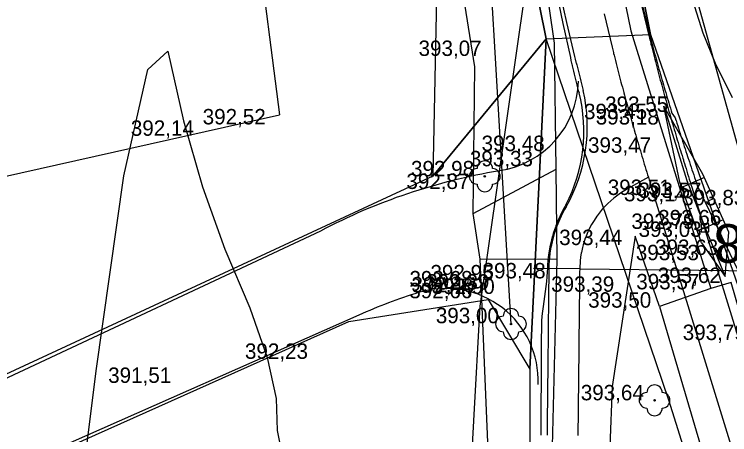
# Model space of a CAD drawing. Extents: x -574342 to -507939, y -1144044 to -1123894.
# Drawn here: x -508540.52 to -508494.13, y -1143067.94 to -1143040.67 of the extents above; entities that cross this region are included whole.
import ezdxf

# ---------------------------------------------------------------- set-up
doc = ezdxf.new("R2010")
doc.units = 0
for name, color, linetype in [('01_PARCELY_NAVRH_PC', 7, 'Continuous'), ('01_PARCELY_NAVRH_ŽP', 7, 'Continuous'), ('07_VODOVOD', 7, 'Continuous'), ('1000', 7, 'Continuous'), ('18', 7, 'Continuous'), ('21', 7, 'Continuous'), ('23', 7, 'Continuous'), ('37', 7, 'Continuous'), ('42', 7, 'Continuous'), ('52', 7, 'Continuous'), ('54', 7, 'Continuous'), ('55', 7, 'Continuous'), ('6', 7, 'Continuous'), ('60', 7, 'Continuous'), ('61', 7, 'Continuous'), ('cesty', 7, 'Continuous'), ('Level 255', 7, 'Continuous'), ('VRST VEDL', 7, 'Continuous')]:
    doc.layers.add(name, color=color, linetype=linetype)

msp = doc.modelspace()

# ---------------------------------------------------------------- linework, layer by layer
at = {"layer": '01_PARCELY_NAVRH_PC'}
for points in [[(-508546.584, -1142847.7), (-508527.76, -1142936.34), (-508528.85, -1142941.84), (-508524.62, -1142962.65), (-508521.23, -1142966.97), (-508506.03, -1143042.25), (-508499.26, -1143041.98), (-508503.94, -1143018.7), (-508540.355, -1142847.7)], [(-508866.763, -1143172.724), (-508780.31, -1143157.71), (-508688.04, -1143127.38), (-508649.66, -1143119.13), (-508518.82, -1143060.6), (-508509.79, -1143059.17), (-508507.09, -1143063.68), (-508506.03, -1143042.25), (-508513.37, -1143051.16), (-508642.66, -1143111.18), (-508651.41, -1143114.24), (-508680.49, -1143119.57), (-508780.86, -1143153.47), (-508866.763, -1143168.317)]]:
    msp.add_lwpolyline(points, dxfattribs=at)
for points in [[(-508499.26, -1143041.98), (-508491.15, -1143065.29), (-508474.05, -1143124.14), (-508479.46, -1143126.74), (-508483.82, -1143117.57), (-508487.01, -1143113.01), (-508489.36, -1143093.44), (-508498.08, -1143065.7), (-508506.03, -1143042.25)], [(-508539.86, -1143167.27), (-508535.17, -1143170.73), (-508529.25, -1143158.67), (-508513.07, -1143136.47), (-508505.79, -1143121.37), (-508501.93, -1143102.81), (-508501.63, -1143092.13), (-508497.53, -1143088.05), (-508492.06, -1143088.51), (-508489.36, -1143093.44), (-508498.08, -1143065.7), (-508506.03, -1143042.25), (-508507.09, -1143063.68), (-508507.1, -1143101.54), (-508510.16, -1143116.01), (-508515.95, -1143130.65), (-508519.02, -1143135.54), (-508530.41, -1143150.9), (-508533.66, -1143155.6)], [(-508539.86, -1143167.27), (-508535.17, -1143170.73), (-508529.25, -1143158.67), (-508513.07, -1143136.47), (-508505.79, -1143121.37), (-508501.93, -1143102.81), (-508501.63, -1143092.13), (-508497.53, -1143088.05), (-508492.06, -1143088.51), (-508489.36, -1143093.44), (-508498.08, -1143065.7), (-508506.03, -1143042.25), (-508507.09, -1143063.68), (-508507.1, -1143101.54), (-508510.16, -1143116.01), (-508515.95, -1143130.65), (-508519.02, -1143135.54), (-508530.41, -1143150.9), (-508533.66, -1143155.6)]]:
    msp.add_lwpolyline(points, close=True, dxfattribs=at)
at = {"layer": '01_PARCELY_NAVRH_ŽP'}
for points in [[(-508551.381, -1142847.7), (-508513, -1143032.18), (-508513.37, -1143051.16), (-508506.03, -1143042.25), (-508521.23, -1142966.97), (-508524.62, -1142962.65), (-508528.85, -1142941.84), (-508527.76, -1142936.34), (-508546.584, -1142847.7)], [(-508540.355, -1142847.7), (-508503.94, -1143018.7), (-508499.26, -1143041.98), (-508491.15, -1143065.29), (-508474.05, -1143124.14), (-508467.92, -1143139.18), (-508459.97, -1143152.33), (-508456.09, -1143158.71), (-508451.57, -1143168.14), (-508437.66, -1143207.58), (-508425.52, -1143241.92), (-508422.7, -1143249.88), (-508420.04, -1143252.1), (-508417.38, -1143252.95), (-508415.56, -1143252.78), (-508448.24, -1143160.16), (-508453.75, -1143145.01), (-508465.11, -1143123.03), (-508471.48, -1143106.99), (-508484.55, -1143061.98), (-508495.62, -1143031.06), (-508523.23, -1142904.28), (-508534.61, -1142847.7)]]:
    msp.add_lwpolyline(points, dxfattribs=at)
msp.add_lwpolyline([(-508584.79, -1143151.71), (-508649.66, -1143119.13), (-508518.82, -1143060.6), (-508509.79, -1143059.17), (-508507.09, -1143063.68), (-508507.1, -1143101.54), (-508510.16, -1143116.01), (-508515.95, -1143130.65), (-508519.02, -1143135.54), (-508530.41, -1143150.9), (-508539.57, -1143146.61)], close=True, dxfattribs=at)
at = {"layer": '07_VODOVOD'}
msp.add_lwpolyline([(-508640.05, -1143130.18), (-508637.48, -1143128.83), (-508626.48, -1143135.95), (-508617.09, -1143140.73), (-508602.61, -1143146.08), (-508586.87, -1143149.65), (-508578.03, -1143148.66), (-508571.02, -1143145.86), (-508562.51, -1143139.92), (-508546.01, -1143124.95), (-508535.68, -1143117.17), (-508526.75, -1143109.24), (-508521.13, -1143103.37), (-508515.47, -1143095.19), (-508511.95, -1143085.3), (-508511.14, -1143074.49), (-508510.31, -1143059.6), (-508507.36, -1143039.1), (-508508.06, -1143029.96), (-508510.42, -1143015.75), (-508519.77, -1142974.08), (-508526.08, -1142944.88), (-508540.82, -1142875.36), (-508546.434, -1142847.7)], dxfattribs=at)
at = {"layer": '1000'}
for points in [[(-508505.499, -1143038.627), (-508504.958, -1143041.264), (-508504.462, -1143043.48), (-508504.421, -1143043.657), (-508504.38, -1143043.835), (-508504.367, -1143043.891), (-508504.338, -1143044.012), (-508504.297, -1143044.189), (-508504.255, -1143044.367), (-508504.213, -1143044.544), (-508504.171, -1143044.721), (-508504.129, -1143044.898), (-508504.087, -1143045.076), (-508504.045, -1143045.253), (-508504.003, -1143045.43), (-508503.948, -1143045.604), (-508503.892, -1143045.764)], [(-508505.297, -1143038.583), (-508504.712, -1143041.207), (-508504.182, -1143043.41), (-508504.139, -1143043.587), (-508504.095, -1143043.763), (-508504.08, -1143043.819), (-508504.05, -1143043.939), (-508504.006, -1143044.116), (-508503.961, -1143044.292), (-508503.916, -1143044.468), (-508503.871, -1143044.644), (-508503.826, -1143044.82), (-508503.78, -1143044.996), (-508503.734, -1143045.172), (-508503.688, -1143045.348), (-508503.626, -1143045.606)], [(-508499.842, -1143040.075), (-508499.33, -1143042.206), (-508499.287, -1143042.377), (-508499.245, -1143042.548), (-508499.231, -1143042.602), (-508499.202, -1143042.718), (-508499.159, -1143042.889), (-508499.115, -1143043.059), (-508499.072, -1143043.229), (-508499.028, -1143043.4), (-508498.984, -1143043.57), (-508498.94, -1143043.74), (-508498.896, -1143043.91), (-508498.852, -1143044.08), (-508498.807, -1143044.25), (-508498.762, -1143044.42), (-508498.717, -1143044.59), (-508498.672, -1143044.76), (-508498.626, -1143044.93), (-508498.581, -1143045.1), (-508498.576, -1143045.118), (-508498.535, -1143045.269), (-508498.489, -1143045.439), (-508498.442, -1143045.609), (-508498.396, -1143045.778), (-508498.349, -1143045.948), (-508498.302, -1143046.117), (-508498.255, -1143046.286), (-508498.208, -1143046.456), (-508498.16, -1143046.625), (-508498.113, -1143046.794), (-508498.065, -1143046.963), (-508498.017, -1143047.132), (-508497.968, -1143047.301), (-508497.92, -1143047.47), (-508497.876, -1143047.622), (-508497.871, -1143047.639), (-508497.822, -1143047.808), (-508497.773, -1143047.977), (-508497.724, -1143048.146), (-508497.674, -1143048.314), (-508497.625, -1143048.483), (-508497.575, -1143048.651), (-508497.525, -1143048.82), (-508497.474, -1143048.988), (-508497.424, -1143049.157), (-508497.373, -1143049.325), (-508497.322, -1143049.493), (-508497.271, -1143049.662), (-508497.22, -1143049.83), (-508497.168, -1143049.998), (-508497.133, -1143050.113), (-508497.116, -1143050.167), (-508497.064, -1143050.338), (-508497.011, -1143050.508), (-508496.958, -1143050.679), (-508496.906, -1143050.85), (-508496.853, -1143051.021), (-508496.801, -1143051.192), (-508496.748, -1143051.363), (-508496.695, -1143051.534), (-508496.643, -1143051.704), (-508496.59, -1143051.875), (-508493.388, -1143062.271)], [(-508499.796, -1143040.064), (-508499.262, -1143042.19), (-508499.218, -1143042.36), (-508499.174, -1143042.53), (-508499.159, -1143042.584), (-508499.129, -1143042.7), (-508499.084, -1143042.87), (-508499.039, -1143043.039), (-508498.993, -1143043.209), (-508498.947, -1143043.379), (-508498.901, -1143043.548), (-508498.855, -1143043.718), (-508498.808, -1143043.887), (-508498.761, -1143044.056), (-508498.714, -1143044.226), (-508498.666, -1143044.395), (-508498.618, -1143044.564), (-508498.57, -1143044.733), (-508498.522, -1143044.902), (-508498.473, -1143045.071), (-508498.468, -1143045.089), (-508498.424, -1143045.239), (-508498.375, -1143045.408), (-508498.326, -1143045.577), (-508498.276, -1143045.745), (-508498.226, -1143045.914), (-508498.177, -1143046.082), (-508498.126, -1143046.25), (-508498.076, -1143046.419), (-508498.025, -1143046.587), (-508497.974, -1143046.755), (-508497.922, -1143046.923), (-508497.871, -1143047.091), (-508497.765, -1143047.243), (-508497.656, -1143047.395), (-508497.61, -1143047.545), (-508497.605, -1143047.562), (-508497.553, -1143047.73), (-508497.5, -1143047.897), (-508497.448, -1143048.065), (-508497.395, -1143048.232), (-508497.342, -1143048.399), (-508497.289, -1143048.567), (-508497.236, -1143048.734), (-508497.183, -1143048.901), (-508497.129, -1143049.068), (-508497.075, -1143049.235), (-508497.021, -1143049.402), (-508496.966, -1143049.569), (-508496.912, -1143049.736), (-508496.857, -1143049.902), (-508496.819, -1143050.016), (-508496.801, -1143050.07), (-508496.744, -1143050.239), (-508496.688, -1143050.409), (-508496.631, -1143050.578), (-508496.574, -1143050.748), (-508496.517, -1143050.917), (-508496.46, -1143051.087), (-508496.403, -1143051.256), (-508496.346, -1143051.426), (-508496.289, -1143051.595), (-508496.232, -1143051.765), (-508491.476, -1143061.682)], [(-508504.748, -1143053.02), (-508504.798, -1143053.104), (-508504.904, -1143053.292), (-508505.102, -1143053.676), (-508505.129, -1143053.732), (-508505.279, -1143054.071), (-508505.402, -1143054.387), (-508505.434, -1143054.474), (-508505.567, -1143054.885), (-508505.616, -1143055.062), (-508505.68, -1143055.302), (-508505.784, -1143055.721), (-508505.79, -1143055.749), (-508505.863, -1143056.147), (-508505.903, -1143056.45), (-508505.916, -1143056.576), (-508505.943, -1143057.009), (-508505.948, -1143057.159), (-508505.959, -1143057.369), (-508505.977, -1143057.69), (-508506.004, -1143058.011), (-508506.048, -1143058.332), (-508506.091, -1143058.652), (-508506.134, -1143058.973), (-508506.177, -1143059.294), (-508506.22, -1143059.615), (-508506.263, -1143059.936), (-508506.306, -1143060.256), (-508506.336, -1143060.577), (-508506.338, -1143060.899), (-508506.341, -1143061.22), (-508506.344, -1143061.541), (-508506.346, -1143061.862), (-508506.348, -1143062.184), (-508506.351, -1143062.505), (-508506.353, -1143062.826), (-508506.355, -1143063.147), (-508506.356, -1143063.469), (-508506.358, -1143063.79), (-508506.36, -1143064.111), (-508506.361, -1143064.432), (-508506.363, -1143064.754), (-508506.364, -1143065.075), (-508506.365, -1143065.396), (-508506.366, -1143065.717), (-508506.367, -1143066.039), (-508506.368, -1143066.36), (-508506.369, -1143066.681), (-508506.37, -1143067.003), (-508506.37, -1143067.324), (-508506.371, -1143067.645), (-508506.371, -1143067.966)], [(-508504.734, -1143053.162), (-508504.832, -1143053.332), (-508505.032, -1143053.711), (-508505.059, -1143053.766), (-508505.211, -1143054.1), (-508505.336, -1143054.412), (-508505.369, -1143054.498), (-508505.505, -1143054.904), (-508505.556, -1143055.079), (-508505.619, -1143055.317), (-508505.712, -1143055.735), (-508505.717, -1143055.763), (-508505.781, -1143056.158), (-508505.817, -1143056.459), (-508505.828, -1143056.584), (-508505.852, -1143057.011), (-508505.855, -1143057.16), (-508505.858, -1143057.37), (-508505.861, -1143057.691), (-508505.865, -1143058.012), (-508505.868, -1143058.333), (-508505.872, -1143058.655), (-508505.875, -1143058.976), (-508505.878, -1143059.297), (-508505.882, -1143059.618), (-508505.885, -1143059.94), (-508505.889, -1143060.261), (-508505.892, -1143060.582), (-508505.896, -1143060.903), (-508505.899, -1143061.225), (-508505.903, -1143061.546), (-508505.906, -1143061.867), (-508505.91, -1143062.188), (-508505.913, -1143062.51), (-508505.917, -1143062.831), (-508505.92, -1143063.152), (-508505.924, -1143063.473), (-508505.927, -1143063.795), (-508505.931, -1143064.116), (-508505.934, -1143064.437), (-508505.938, -1143064.758), (-508505.941, -1143065.08), (-508505.945, -1143065.401), (-508505.948, -1143065.722), (-508505.952, -1143066.043), (-508505.955, -1143066.364), (-508505.959, -1143066.686), (-508505.962, -1143067.007), (-508505.966, -1143067.328), (-508505.969, -1143067.649), (-508505.973, -1143067.971)]]:
    msp.add_lwpolyline(points, dxfattribs=at)
for centre, radius, start, end in [((-508513.864, -1143048.267), 10.281, 332.4623, 14.0901), ((-508513.936, -1143047.953), 10.574, 330.4844, 12.8262)]:
    msp.add_arc(centre, radius, start, end, dxfattribs=at)
at = {"layer": '21'}
for points in [[(-508502.277, -1143040.641), (-508501.756, -1143042.808), (-508501.713, -1143042.982), (-508501.67, -1143043.155), (-508501.656, -1143043.211), (-508501.626, -1143043.329), (-508501.582, -1143043.502), (-508501.538, -1143043.675), (-508501.494, -1143043.849), (-508501.45, -1143044.022), (-508501.405, -1143044.195), (-508501.36, -1143044.368), (-508501.315, -1143044.541), (-508501.27, -1143044.714), (-508501.225, -1143044.887), (-508501.179, -1143045.06), (-508501.133, -1143045.232), (-508501.087, -1143045.405), (-508501.041, -1143045.578), (-508500.994, -1143045.751), (-508500.989, -1143045.769), (-508500.948, -1143045.923), (-508500.901, -1143046.096), (-508500.854, -1143046.268), (-508500.807, -1143046.441), (-508500.759, -1143046.613), (-508500.711, -1143046.785), (-508500.664, -1143046.957), (-508500.615, -1143047.13), (-508500.567, -1143047.302), (-508500.519, -1143047.474), (-508500.47, -1143047.646), (-508500.421, -1143047.818), (-508500.372, -1143047.99), (-508500.323, -1143048.161), (-508500.278, -1143048.315), (-508500.273, -1143048.333), (-508500.223, -1143048.505), (-508500.173, -1143048.677), (-508500.123, -1143048.848), (-508500.073, -1143049.02), (-508500.022, -1143049.191), (-508499.972, -1143049.363), (-508499.921, -1143049.534), (-508499.869, -1143049.705), (-508499.818, -1143049.877), (-508499.767, -1143050.048), (-508499.715, -1143050.219), (-508499.663, -1143050.39), (-508499.611, -1143050.561), (-508499.558, -1143050.732), (-508499.522, -1143050.849), (-508499.506, -1143050.903), (-508499.453, -1143051.074), (-508499.4, -1143051.244), (-508499.348, -1143051.415), (-508499.295, -1143051.586), (-508499.242, -1143051.757), (-508499.19, -1143051.928), (-508499.137, -1143052.099), (-508499.085, -1143052.269), (-508499.032, -1143052.44), (-508498.979, -1143052.611), (-508495.777, -1143063.007)], [(-508499.4, -1143051.244), (-508500.762, -1143051.998), (-508501.211, -1143052.273), (-508501.635, -1143052.587), (-508502.029, -1143052.936), (-508502.391, -1143053.319), (-508502.718, -1143053.732), (-508502.744, -1143053.768), (-508502.923, -1143054.035), (-508503.008, -1143054.173), (-508503.088, -1143054.311), (-508503.238, -1143054.595), (-508503.258, -1143054.636), (-508503.372, -1143054.887), (-508503.466, -1143055.121), (-508503.49, -1143055.186), (-508503.593, -1143055.49), (-508503.631, -1143055.621), (-508503.679, -1143055.8), (-508503.748, -1143056.113), (-508503.752, -1143056.134), (-508503.8, -1143056.43), (-508503.827, -1143056.656), (-508503.835, -1143056.75), (-508503.853, -1143057.07), (-508503.855, -1143057.182), (-508503.858, -1143057.391), (-508503.861, -1143057.713), (-508503.865, -1143058.034), (-508503.868, -1143058.355), (-508503.872, -1143058.676), (-508503.875, -1143058.998), (-508503.879, -1143059.319), (-508503.882, -1143059.64), (-508503.886, -1143059.961), (-508503.889, -1143060.283), (-508503.893, -1143060.604), (-508503.896, -1143060.925), (-508503.9, -1143061.246), (-508503.903, -1143061.568), (-508503.907, -1143061.889), (-508503.91, -1143062.21), (-508503.913, -1143062.531), (-508503.917, -1143062.853), (-508503.92, -1143063.174), (-508503.924, -1143063.495), (-508503.927, -1143063.816), (-508503.931, -1143064.138), (-508503.934, -1143064.459), (-508503.938, -1143064.78), (-508503.941, -1143065.101), (-508503.945, -1143065.422), (-508503.948, -1143065.744), (-508503.952, -1143066.065), (-508503.955, -1143066.386), (-508503.959, -1143066.707), (-508503.962, -1143067.029), (-508503.966, -1143067.35), (-508503.969, -1143067.671), (-508503.973, -1143067.992)], [(-508495.777, -1143063.007), (-508493.962, -1143068.9)]]:
    msp.add_lwpolyline(points, dxfattribs=at)
at = {"layer": '23'}
for points in [[(-508503.855, -1143057.182), (-508506.855, -1143057.15)], [(-508503.855, -1143057.182), (-508476.857, -1143057.475)]]:
    msp.add_lwpolyline(points, dxfattribs=at)
at = {"layer": '37'}
for points in [[(-508511.59, -1143124.92), (-508509.54, -1143119.35), (-508506.51, -1143105.44), (-508506, -1143084.25), (-508505.31, -1143056.58), (-508505.39, -1143050.71), (-508505.49, -1143042.55), (-508509.4, -1143015.37), (-508521.08, -1142962.59), (-508532.6, -1142908.81), (-508545.204, -1142847.7)], [(-508511.59, -1143124.92), (-508509.54, -1143119.35), (-508506.51, -1143105.44), (-508506, -1143084.25), (-508505.31, -1143056.58), (-508505.39, -1143050.71), (-508505.49, -1143042.55), (-508509.4, -1143015.37), (-508521.08, -1142962.59), (-508532.6, -1142908.81), (-508545.204, -1142847.7)], [(-508541.866, -1142847.7), (-508529.22, -1142908.11), (-508517.67, -1142961.7), (-508506.14, -1143014.46), (-508500.54, -1143041.74), (-508495.34, -1143058.46)], [(-508541.866, -1142847.7), (-508529.22, -1142908.11), (-508517.67, -1142961.7), (-508506.14, -1143014.46), (-508500.54, -1143041.74), (-508495.34, -1143058.46)], [(-508498.68, -1143059.63), (-508500.25, -1143055.07), (-508501.74, -1143064.81), (-508502.5, -1143084.28), (-508503.02, -1143105.54), (-508506.09, -1143120.3), (-508508.39, -1143126.78)], [(-508498.68, -1143059.63), (-508500.25, -1143055.07), (-508501.74, -1143064.81), (-508502.5, -1143084.28), (-508503.02, -1143105.54), (-508506.09, -1143120.3), (-508508.39, -1143126.78)], [(-508476.03, -1143123.74), (-508475.36, -1143123.53), (-508484.42, -1143091.34), (-508494.04, -1143058.06), (-508495.34, -1143058.46), (-508498.68, -1143059.63), (-508488.94, -1143092.68), (-508479.81, -1143125.14), (-508478.76, -1143124.67)], [(-508476.03, -1143123.74), (-508475.36, -1143123.53), (-508484.42, -1143091.34), (-508494.04, -1143058.06), (-508495.34, -1143058.46), (-508498.68, -1143059.63), (-508488.94, -1143092.68), (-508479.81, -1143125.14), (-508478.76, -1143124.67)]]:
    msp.add_lwpolyline(points, dxfattribs=at)
at = {"layer": '42'}
for points in [[(-508560.651, -1142847.7), (-508548.46, -1142911.06), (-508536.86, -1142963.87), (-508529.29, -1143000.8), (-508523.32, -1143047.2)], [(-508560.651, -1142847.7), (-508548.46, -1142911.06), (-508536.86, -1142963.87), (-508529.29, -1143000.8), (-508523.32, -1143047.2)], [(-508510.77, -1143053.59), (-508510.65, -1143044.07), (-508514.85, -1143017.75), (-508526.24, -1142963.32), (-508538.39, -1142909.19), (-508550.685, -1142847.7)], [(-508510.77, -1143053.59), (-508510.65, -1143044.07), (-508514.85, -1143017.75), (-508526.24, -1142963.32), (-508538.39, -1142909.19), (-508550.685, -1142847.7)], [(-508866.763, -1143145.178), (-508788.23, -1143119.56), (-508669.42, -1143084.01), (-508603.66, -1143065.2), (-508523.32, -1143047.2)], [(-508866.763, -1143145.178), (-508788.23, -1143119.56), (-508669.42, -1143084.01), (-508603.66, -1143065.2), (-508523.32, -1143047.2)], [(-508519.87, -1143102.96), (-508513.74, -1143093.31), (-508510.8, -1143082.26), (-508509.65, -1143072.57), (-508510.31, -1143056.55)], [(-508519.87, -1143102.96), (-508513.74, -1143093.31), (-508510.8, -1143082.26), (-508509.65, -1143072.57), (-508510.31, -1143056.55)]]:
    msp.add_lwpolyline(points, dxfattribs=at)
at = {"layer": '52'}
msp.add_line((-508495.97, -1143054.52), (-508495.47, -1143054.52), dxfattribs=at)
msp.add_lwpolyline([(-508495.97, -1143054.77), (-508495.47, -1143054.77), (-508495.47, -1143054.27), (-508495.97, -1143054.27)], close=True, dxfattribs=at)
at = {"layer": '54'}
for centre in [(-508510.01, -1143051.18), (-508508.31, -1143060.76), (-508499, -1143065.71)]:
    msp.add_circle(centre, 0.05, dxfattribs=at)
for centre, start, end in [((-508510.01, -1143050.68), 0, 180), ((-508510.51, -1143051.18), 90, 270), ((-508509.51, -1143051.18), 270, 90), ((-508510.01, -1143051.68), 180, 0), ((-508508.31, -1143060.26), 0, 180), ((-508508.81, -1143060.76), 90, 270), ((-508507.81, -1143060.76), 270, 90), ((-508508.31, -1143061.26), 180, 0), ((-508499, -1143065.21), 0, 180), ((-508499.5, -1143065.71), 90, 270), ((-508498.5, -1143065.71), 270, 90), ((-508499, -1143066.21), 180, 0)]:
    msp.add_arc(centre, 0.5, start, end, dxfattribs=at)
at = {"layer": '55'}
for points in [[(-508548.593, -1142847.7), (-508536.61, -1142907.95), (-508524.27, -1142963.1), (-508513.79, -1143010.01), (-508509.84, -1143035.05), (-508508.31, -1143060.76)], [(-508548.593, -1142847.7), (-508536.61, -1142907.95), (-508524.27, -1142963.1), (-508513.79, -1143010.01), (-508509.84, -1143035.05), (-508508.31, -1143060.76)], [(-508492.58, -1143052.86), (-508498.99, -1143029.87), (-508513.85, -1142963.71), (-508525.48, -1142909.41), (-508538.364, -1142847.7)], [(-508492.58, -1143052.86), (-508498.99, -1143029.87), (-508513.85, -1142963.71), (-508525.48, -1142909.41), (-508538.364, -1142847.7)], [(-508505.31, -1143056.58), (-508510.31, -1143056.55), (-508510.77, -1143053.59), (-508505.39, -1143050.71)], [(-508505.31, -1143056.58), (-508510.31, -1143056.55), (-508510.77, -1143053.59), (-508505.39, -1143050.71)]]:
    msp.add_lwpolyline(points, dxfattribs=at)
at = {"layer": '6'}
for points in [[(-508499.4, -1143051.244), (-508499.4, -1143051.244)], [(-508495.777, -1143063.007), (-508495.777, -1143063.007)], [(-508495.777, -1143063.007), (-508495.777, -1143063.007)]]:
    msp.add_lwpolyline(points, dxfattribs=at)
at = {"layer": '60'}
for points in [[(-508495.95, -1143055.49), (-508494.42, -1143057.67), (-508494.19, -1143054.8), (-508495.86, -1143051.04), (-508498.39, -1143046.62)], [(-508495.95, -1143055.49), (-508497.36, -1143051.56), (-508498.39, -1143046.62)], [(-508498.39, -1143046.62), (-508496.9, -1143051.44), (-508495.72, -1143054.52), (-508494.42, -1143057.67)], [(-508495.95, -1143055.49), (-508494.42, -1143057.67), (-508494.19, -1143054.8), (-508495.86, -1143051.04), (-508498.39, -1143046.62)], [(-508495.95, -1143055.49), (-508497.36, -1143051.56), (-508498.39, -1143046.62)], [(-508498.39, -1143046.62), (-508496.9, -1143051.44), (-508495.72, -1143054.52), (-508494.42, -1143057.67)]]:
    msp.add_lwpolyline(points, dxfattribs=at)
at = {"layer": '61'}
for p, q in [((-508495.764, -1143051.257), (-508496.795, -1143051.715)), ((-508495.764, -1143051.257), (-508496.795, -1143051.715)), ((-508497.245, -1143051.88), (-508496.794, -1143051.718)), ((-508497.245, -1143051.88), (-508496.794, -1143051.718)), ((-508495.155, -1143052.628), (-508495.522, -1143052.791)), ((-508495.155, -1143052.628), (-508495.522, -1143052.791)), ((-508496.739, -1143053.292), (-508496.578, -1143053.234)), ((-508496.739, -1143053.292), (-508496.578, -1143053.234)), ((-508494.546, -1143053.999), (-508495.72, -1143054.52)), ((-508494.546, -1143053.999), (-508495.72, -1143054.52)), ((-508496.232, -1143054.704), (-508495.72, -1143054.52)), ((-508496.232, -1143054.704), (-508495.72, -1143054.52))]:
    msp.add_line(p, q, dxfattribs=at)
at = {"layer": 'cesty'}
for p, q in [((-508520.663, -1143054.729), (-508641.764, -1143111.496)), ((-508518.178, -1143060.19), (-508640.521, -1143114.226))]:
    msp.add_line(p, q, dxfattribs=at)
for centre, radius, start, end in [((-508509.928, -1143044.868), 6, 278.1552, 358.6251), ((-508502.91, -1143088.327), 38, 99.3339, 117.8512), ((-508504.921, -1143089.315), 32, 107.0412, 114.4725), ((-508512.541, -1143064.457), 6, 357.9037, 107.0412)]:
    msp.add_arc(centre, radius, start, end, dxfattribs=at)
at = {"layer": 'VRST VEDL'}
for points in [[(-508496.401, -1143040.16), (-508495.877, -1143041.869), (-508495.065, -1143043.841), (-508493.964, -1143046.074)], [(-508536.561, -1143074.554), (-508535.214, -1143063.787), (-508533.409, -1143051.152), (-508531.861, -1143044.239), (-508530.571, -1143043.049), (-508529.539, -1143047.581), (-508528.307, -1143051.869), (-508526.876, -1143055.914), (-508525.245, -1143059.716), (-508524.134, -1143062.943), (-508523.543, -1143065.594), (-508523.472, -1143067.669), (-508522.995, -1143070.04)]]:
    msp.add_lwpolyline(points, dxfattribs=at)

# ---------------------------------------------------------------- texts
at = {"layer": '18'}
msp.add_text('KT0+007.88', height=2.5, rotation=179.3779, dxfattribs=at).set_placement((-508476.824, -1143054.475))
at = {"layer": 'Level 255'}
for s, p in [('393,07', (-508514.305, -1143043.37)), ('393,55', (-508502.205, -1143047)), ('393,45', (-508503.575, -1143047.47)), ('392,52', (-508528.305, -1143047.81)), ('393,18', (-508502.815, -1143047.82)), ('392,14', (-508532.965, -1143048.55)), ('393,48', (-508510.215, -1143049.54)), ('393,47', (-508503.315, -1143049.65)), ('393,33', (-508510.975, -1143050.53)), ('392,98', (-508514.795, -1143051.18)), ('392,87', (-508515.095, -1143052)), ('393,51', (-508502.035, -1143052.39)), ('393,14', (-508500.985, -1143052.8)), ('393,57', (-508500.045, -1143052.58)), ('393,83', (-508497.205, -1143053.06)), ('392,79', (-508500.505, -1143054.59)), ('393,66', (-508498.765, -1143054.36)), ('393,03', (-508500.035, -1143055.11)), ('393,44', (-508505.185, -1143055.64)), ('393,63', (-508498.965, -1143056.28)), ('393,53', (-508500.215, -1143056.62)), ('393,48', (-508510.155, -1143057.8)), ('392,68', (-508514.895, -1143058.32)), ('392,95', (-508513.535, -1143057.93)), ('393,62', (-508498.795, -1143058.1)), ('392,46', (-508514.765, -1143058.71)), ('392,39', (-508513.805, -1143058.53)), ('392,90', (-508513.455, -1143058.81)), ('393,39', (-508505.705, -1143058.67)), ('393,57', (-508500.185, -1143058.51)), ('392,66', (-508514.905, -1143059.09)), ('393,50', (-508503.305, -1143059.7)), ('393,00', (-508513.185, -1143060.71)), ('393,79', (-508497.175, -1143061.8)), ('392,23', (-508525.565, -1143063.02)), ('391,51', (-508534.435, -1143064.58)), ('393,64', (-508503.785, -1143065.71))]:
    msp.add_text(s, height=1, dxfattribs=at).set_placement(p)

doc.saveas('drawing.dxf')
